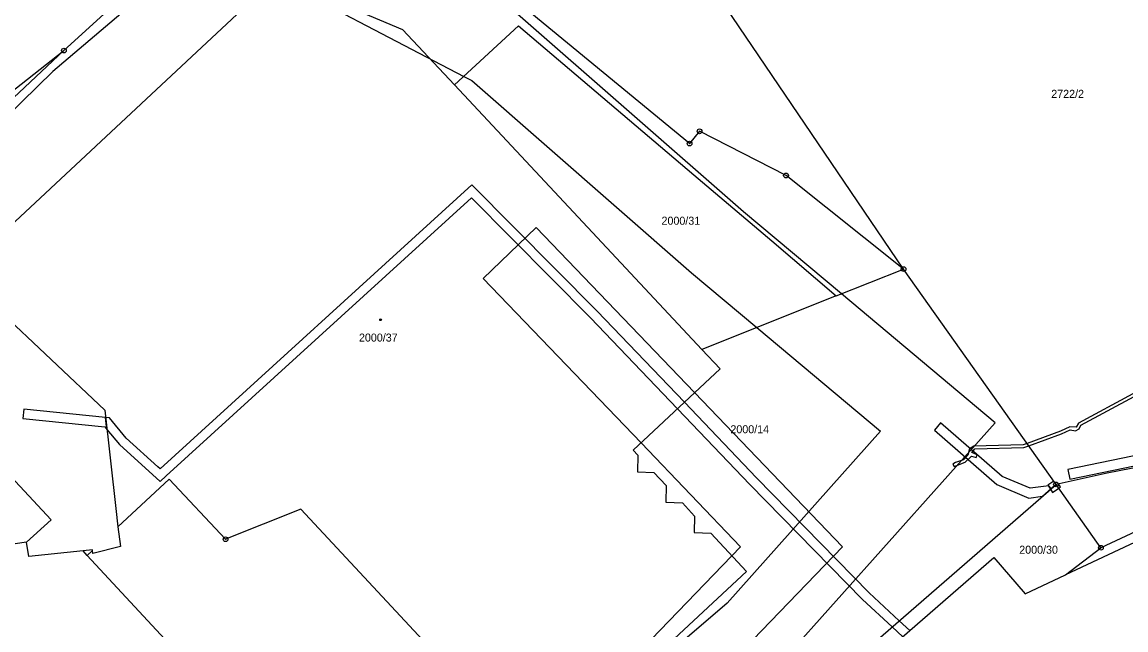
# Model space of a CAD drawing. Extents: x -504988 to -494607, y -1123820 to -1114018.
# Drawn here: x -496720.6 to -496486.2, y -1120652.7 to -1120523.7 of the extents above; entities that cross this region are included whole.
import ezdxf

# ---------------------------------------------------------------- set-up
doc = ezdxf.new("R2010")
doc.units = 0
for name, color, linetype in [('Hranice parcel', 7, 'Continuous'), ('Parcelní čísla', 7, 'Continuous'), ('Vnitřní kresba', 7, 'Continuous'), ('Věcná břemena k části', 7, 'Continuous'), ('Značky bodu BP', 7, 'Continuous'), ('Značky budov', 7, 'Continuous')]:
    doc.layers.add(name, color=color, linetype=linetype)

msp = doc.modelspace()

# ---------------------------------------------------------------- linework, layer by layer
at = {"layer": 'Hranice parcel'}
for p, q in [((-496533.36, -1120576.13), (-496606.76, -1120467.85)), ((-496711.68, -1120529.71), (-496683.49, -1120503.98)), ((-496628.75, -1120537.03), (-496576.2, -1120593.19)), ((-496547.67, -1120581.83), (-496533.36, -1120576.13)), ((-496501, -1120621.83), (-496533.36, -1120576.13)), ((-496733.85, -1120576.98), (-496703.01, -1120606.05)), ((-496547.67, -1120581.83), (-496576.2, -1120593.19)), ((-496714.43, -1120629.33), (-496729.98, -1120612.7)), ((-496689.31, -1120620.71), (-496700.21, -1120630.86)), ((-496456.8, -1120619.05), (-496491.46, -1120635.3)), ((-496599.45, -1120707.48), (-496501, -1120621.83)), ((-496491.46, -1120635.3), (-496501, -1120621.83)), ((-496462.13, -1120623.69), (-496499, -1120641.04)), ((-496610.77, -1120681.32), (-496661.37, -1120627.12)), ((-496719.63, -1120634.08), (-496714.43, -1120629.33)), ((-496719.63, -1120634.08), (-496724.97, -1120634.9)), ((-496499, -1120641.04), (-496491.46, -1120635.3)), ((-496507.54, -1120645.06), (-496499, -1120641.04))]:
    msp.add_line(p, q, dxfattribs=at)
for points in [[(-496663.82, -1120488.54), (-496683.74, -1120508.38), (-496714.07, -1120534.16), (-496743.93, -1120563.36)], [(-496533.36, -1120576.13), (-496558.34, -1120556.25), (-496576.7, -1120546.87), (-496578.83, -1120549.48), (-496615.52, -1120519.29), (-496638.31, -1120503.6)], [(-496733.85, -1120576.98), (-496666.42, -1120514.01), (-496639.76, -1120525.26), (-496628.75, -1120537.03)], [(-496628.75, -1120537.03), (-496615.12, -1120524.44), (-496577.93, -1120556.11), (-496561.38, -1120570.13), (-496547.67, -1120581.83)], [(-496766.28, -1120575.99), (-496737.27, -1120549.78), (-496711.68, -1120529.71)], [(-496711.68, -1120529.71), (-496721.21, -1120538.65), (-496734.74, -1120551.24), (-496743.93, -1120563.36)], [(-496576.2, -1120593.19), (-496572.35, -1120597.31), (-496590.77, -1120614.56), (-496589.81, -1120615.63), (-496589.91, -1120619.17), (-496586.4, -1120619.3), (-496583.79, -1120622.09), (-496583.86, -1120625.64), (-496580.35, -1120625.77), (-496577.76, -1120628.55), (-496577.86, -1120632.04), (-496574.29, -1120632.22), (-496566.73, -1120640.34), (-496610.77, -1120681.32)], [(-496703.01, -1120606.05), (-496700.69, -1120626.99), (-496700.21, -1120630.86)], [(-496456.63, -1120618.97), (-496459.21, -1120613.43), (-496490.16, -1120619.43), (-496501, -1120621.83)], [(-496661.37, -1120627.12), (-496677.36, -1120633.49), (-496689.31, -1120620.71)], [(-496700.21, -1120630.86), (-496699.7, -1120635.05), (-496705.53, -1120636.54), (-496705.63, -1120635.89), (-496705.65, -1120635.75), (-496707.61, -1120635.95)], [(-496707.61, -1120635.95), (-496719.16, -1120637.14), (-496719.63, -1120634.08)], [(-496653.59, -1120694.16), (-496706.72, -1120636.91), (-496707.61, -1120635.95)], [(-496586.26, -1120707.47), (-496589.96, -1120703.15), (-496514.17, -1120637.38), (-496507.54, -1120645.06)]]:
    msp.add_lwpolyline(points, dxfattribs=at)
at = {"layer": 'Vnitřní kresba'}
msp.add_line((-496706.72, -1120636.91), (-496705.63, -1120635.89), dxfattribs=at)
at = {"layer": 'Věcná břemena k části'}
for points in [[(-496672.84, -1120511.1), (-496626.76, -1120535.2), (-496625.05, -1120536.09), (-496578.44, -1120576.89), (-496564.53, -1120588.55), (-496538.29, -1120610.55), (-496570.87, -1120647.04), (-496610.77, -1120681.32)], [(-496558.93, -1120659.18), (-496513.93, -1120608.79), (-496546.59, -1120581.4), (-496567.38, -1120563.97), (-496615.37, -1120521.97)], [(-496532.03, -1120652.88), (-496534.29, -1120650.79), (-496540.68, -1120644.85), (-496564.6, -1120620.43), (-496579.93, -1120604.41), (-496598.44, -1120585.05), (-496625.05, -1120558.24), (-496691.28, -1120618.53), (-496691.74, -1120618.11), (-496698.45, -1120611.99), (-496701.98, -1120607.73), (-496702.83, -1120607.64), (-496702.55, -1120610.17), (-496699.91, -1120613.37), (-496691.28, -1120621.23), (-496689.95, -1120620.02), (-496625.13, -1120561), (-496599.88, -1120586.45), (-496581.39, -1120605.78), (-496566.04, -1120621.83), (-496542.08, -1120646.29), (-496535.81, -1120652.11), (-496533.55, -1120654.2)], [(-496616.78, -1120708.16), (-496546.34, -1120635.09), (-496577.74, -1120602.36), (-496611.38, -1120567.31), (-496622.63, -1120578.11), (-496589.13, -1120613.03), (-496567.98, -1120635.07), (-496628.65, -1120698)], [(-496484.66, -1120602.62), (-496496.19, -1120608.83), (-496496.72, -1120609.67), (-496498.1, -1120609.64), (-496500.06, -1120610.57), (-496507.16, -1120613.13), (-496507.95, -1120613.42), (-496518.44, -1120613.72), (-496519.39, -1120614.31), (-496519.74, -1120615.66), (-496520.64, -1120616.61), (-496522.36, -1120617.2), (-496522.94, -1120617.55), (-496522.63, -1120618.06), (-496520.29, -1120617.13), (-496518.94, -1120615.81), (-496517.93, -1120616.14), (-496517.74, -1120615.57), (-496518.9, -1120615.04), (-496518.26, -1120614.32), (-496507.83, -1120614.02), (-496506.79, -1120613.65), (-496499.82, -1120611.13), (-496498, -1120610.26), (-496496.83, -1120610.43), (-496496.05, -1120610.06), (-496495.71, -1120609.25), (-496484.42, -1120603.18)], [(-496482.33, -1120615.34), (-496498.48, -1120618.68), (-496498.06, -1120620.72), (-496481.91, -1120617.38)]]:
    msp.add_lwpolyline(points, dxfattribs=at)
for points in [[(-496720.19, -1120605.89), (-496720.4, -1120607.88), (-496703, -1120609.63), (-496702.55, -1120610.17), (-496702.83, -1120607.64)], [(-496526.84, -1120610.31), (-496513.54, -1120621.88), (-496506.8, -1120624.73), (-496503.88, -1120624.34), (-496502.02, -1120622.72), (-496502.49, -1120622.13), (-496506.52, -1120622.67), (-496512.46, -1120620.16), (-496525.53, -1120608.8)], [(-496501, -1120621.83), (-496501.49, -1120621.14), (-496502.76, -1120621.99), (-496502.18, -1120622.85)], [(-496501, -1120621.83), (-496502.18, -1120622.85), (-496501.73, -1120623.53), (-496500.42, -1120622.65), (-496500.02, -1120622.38), (-496500.46, -1120621.71)]]:
    msp.add_lwpolyline(points, close=True, dxfattribs=at)
at = {"layer": 'Značky bodu BP'}
for centre, radius in [((-496711.68, -1120529.71), 0.5), ((-496711.68, -1120529.71), 0.0303), ((-496576.7, -1120546.87), 0.5), ((-496576.7, -1120546.87), 0.0303), ((-496578.83, -1120549.48), 0.5), ((-496578.83, -1120549.48), 0.0303), ((-496558.34, -1120556.25), 0.5), ((-496558.34, -1120556.25), 0.0303), ((-496533.36, -1120576.13), 0.5), ((-496533.36, -1120576.13), 0.0303), ((-496501, -1120621.83), 0.5), ((-496501, -1120621.83), 0.0303), ((-496677.36, -1120633.49), 0.5), ((-496677.36, -1120633.49), 0.0303), ((-496491.46, -1120635.3), 0.5), ((-496491.46, -1120635.3), 0.0303)]:
    msp.add_circle(centre, radius, dxfattribs=at)
at = {"layer": 'Značky budov'}
msp.add_circle((-496644.44, -1120586.89), 0.175, dxfattribs=at)

# ---------------------------------------------------------------- texts
at = {"layer": 'Parcelní čísla'}
for s, p in [('2722/2', (-496502.01, -1120539.76)), ('2000/31', (-496584.78, -1120566.7)), ('2000/37', (-496649.03, -1120591.51)), ('2000/14', (-496570.15, -1120610.98)), ('2000/30', (-496508.81, -1120636.56))]:
    msp.add_text(s, height=1.7, dxfattribs=at).set_placement(p)

doc.saveas('drawing.dxf')
